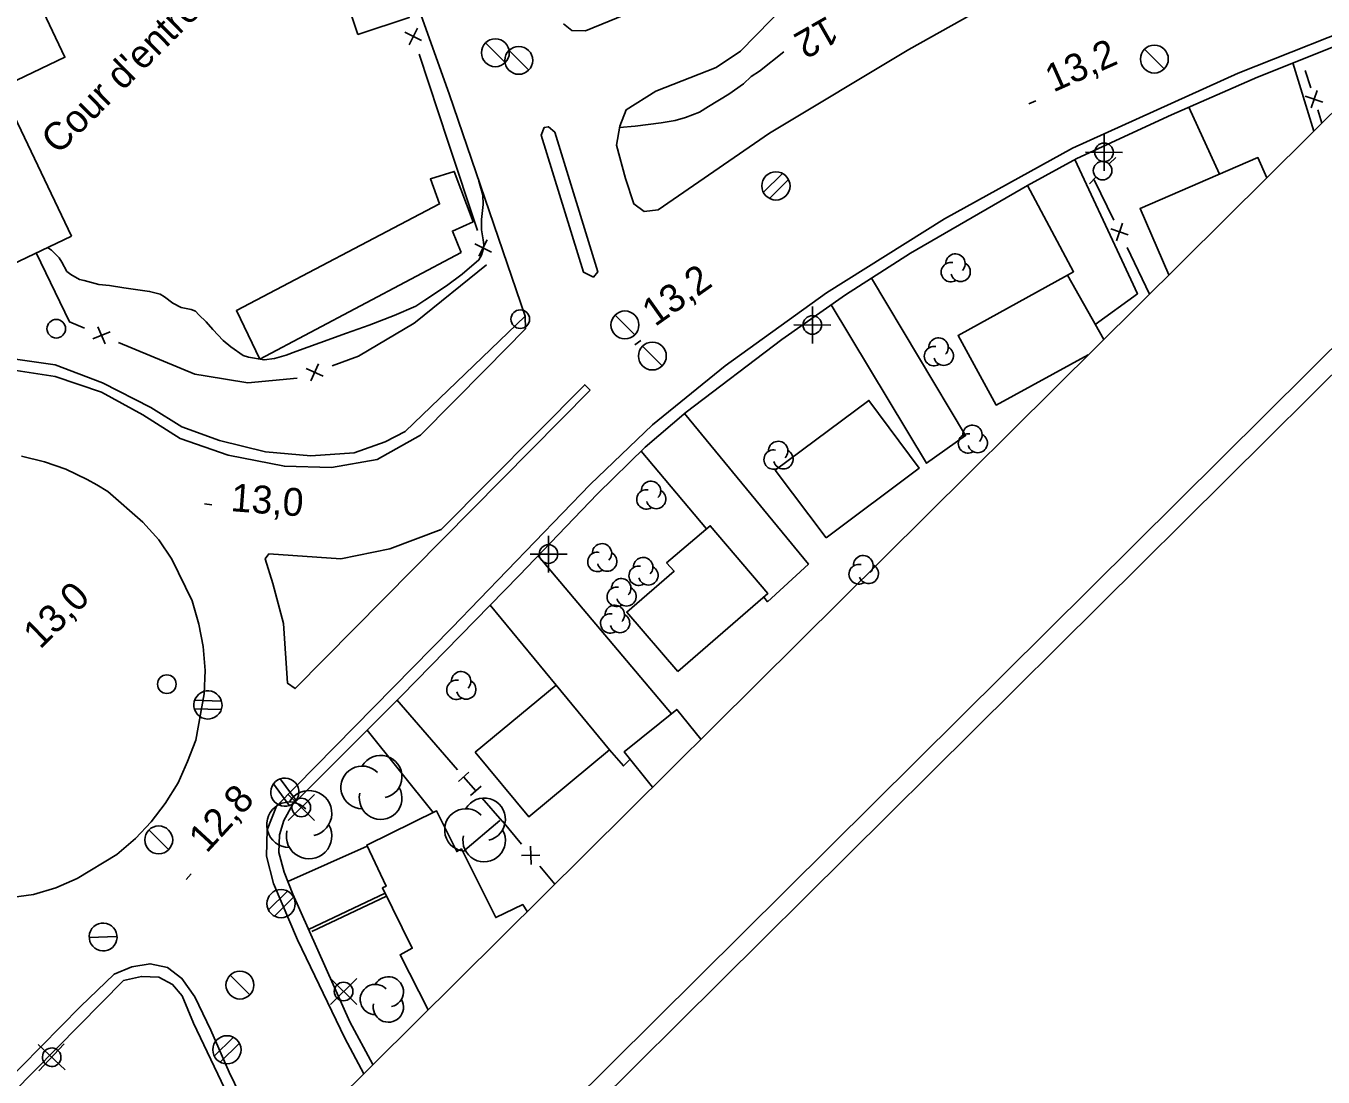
# Model space of a CAD drawing. Extents: x 381879 to 384696, y 5564785 to 5567594.
# Drawn here: x 384010.5 to 384150.2, y 5566069.2 to 5566182.4 of the extents above; entities that cross this region are included whole.
import ezdxf

# ---------------------------------------------------------------- set-up
doc = ezdxf.new("R2010")
doc.units = 0
for name, color, linetype in [('Niveau 19', 7, 'Continuous'), ('Niveau 2', 7, 'Continuous'), ('Niveau 21', 7, 'Continuous'), ('Niveau 22', 7, 'Continuous'), ('Niveau 3', 7, 'Continuous'), ('Niveau 31', 7, 'Continuous'), ('Niveau 36', 7, 'Continuous'), ('Niveau 37', 7, 'Continuous'), ('Niveau 44', 7, 'Continuous'), ('Niveau 52', 7, 'Continuous'), ('Niveau 57', 7, 'Continuous'), ('Niveau 60', 7, 'Continuous')]:
    doc.layers.add(name, color=color, linetype=linetype)

msp = doc.modelspace()

# ---------------------------------------------------------------- linework, layer by layer
at = {"layer": 'Niveau 19'}
for points in [[(384146.97, 5566178.44), (384149.22, 5566171.11)], [(384139.04, 5566166.46), (384135.75, 5566173.69)], [(384123.46, 5566168.04), (384128.53, 5566157.21), (384130.22, 5566153.59), (384125.66, 5566150.29)], [(384122.7, 5566155.6), (384123.33, 5566155.95), (384118.38, 5566165.26)], [(384101.57, 5566155.27), (384111.7, 5566138.32), (384107.51, 5566135.34), (384097.21, 5566152.38)], [(384081.43, 5566140.69), (384094.78, 5566124.45), (384090.38, 5566120.41), (384089.96, 5566120.92)], [(384083.8, 5566128.26), (384076.77, 5566136.65)], [(384065.65, 5566125.35), (384080.03, 5566108.36)], [(384067.6, 5566111.42), (384060.49, 5566120.04)], [(384047.25, 5566106.59), (384054.36, 5566097.73)], [(384075.57, 5566103.45), (384074.85, 5566102.73), (384073.36, 5566104.48)], [(384057.57, 5566093.47), (384061.54, 5566096.84)], [(384038.71, 5566090.27), (384047.24, 5566094.11)], [(384049.18, 5566089.04), (384040.94, 5566085.13)]]:
    msp.add_lwpolyline(points, dxfattribs=at)
at = {"layer": 'Niveau 2'}
for points in [[(384086.19, 5566175.1), (384087.78, 5566176.2), (384088.62, 5566176.97), (384089.5, 5566177.56), (384092.14, 5566179.65)], [(384074.43, 5566171.48), (384076.11, 5566171.65), (384078.9, 5566171.98), (384080.44, 5566172.23), (384081.54, 5566172.57), (384083.05, 5566173.15), (384084.02, 5566173.76), (384086.19, 5566175.1)], [(384012.83, 5566158.57), (384013.25, 5566158.29), (384014.09, 5566157.47), (384014.36, 5566156.99), (384014.9, 5566156), (384015.33, 5566155.65), (384016.26, 5566155.12), (384016.78, 5566155), (384018.34, 5566154.58), (384019.48, 5566154.49), (384021.04, 5566154.23), (384023.81, 5566153.83), (384024.96, 5566153.55), (384025.41, 5566153.26), (384026.31, 5566152.57), (384027.22, 5566152.09), (384028.3, 5566151.88), (384028.77, 5566151.7), (384029.1, 5566151.31), (384029.89, 5566150.58), (384030.64, 5566149.73), (384031.75, 5566148.57), (384032.57, 5566147.86), (384033.91, 5566146.94), (384034.47, 5566146.77), (384036.15, 5566146.47), (384037.26, 5566146.61), (384038.52, 5566146.97), (384039.58, 5566147.35), (384042.15, 5566148.29), (384045.04, 5566149.34), (384047.46, 5566150.22), (384050.14, 5566151.26), (384052.49, 5566152.25), (384053.47, 5566152.88), (384055.8, 5566154.45), (384057.49, 5566155.7), (384059.28, 5566157.23), (384059.58, 5566157.76), (384059.76, 5566158.34), (384059.82, 5566158.84), (384059.75, 5566159.39), (384059.57, 5566160.46), (384059.56, 5566161.59), (384059.75, 5566163.21), (384059.72, 5566164.22), (384059.55, 5566164.7), (384059.27, 5566165.72), (384059.27, 5566165.79)]]:
    msp.add_lwpolyline(points, dxfattribs=at)
at = {"layer": 'Niveau 21'}
for points in [[(384078.58, 5566162.62), (384090.57, 5566170.88), (384105.58, 5566179.88), (384113.48, 5566184.32), (384124.11, 5566184.52), (384140.26, 5566191.64), (384155.89, 5566197.65), (384171.58, 5566202.32), (384183.38, 5566205)], [(384164.18, 5566185.95), (384156.48, 5566183.44), (384141.07, 5566177.35), (384123.21, 5566169.28), (384109.43, 5566161.66), (384096.74, 5566153.67), (384085.8, 5566145.82), (384077.98, 5566139.48), (384071.27, 5566133.04), (384056.36, 5566117.61), (384037.47, 5566098.39), (384036.48, 5566095.84), (384036.39, 5566093), (384037.17, 5566090.07), (384039.74, 5566084.01), (384044.85, 5566073.4), (384046.88, 5566069.58)], [(384008.96, 5566145.41), (384013.65, 5566144.69), (384018.62, 5566142.97), (384023.09, 5566140.53), (384027.12, 5566137.99), (384032.28, 5566136.21), (384038.33, 5566135.01), (384043.41, 5566134.88), (384048.32, 5566135.75), (384053, 5566138.34), (384060.02, 5566145.48), (384064.29, 5566149.82)], [(384071.28, 5566143.19), (384039.49, 5566111.07), (384038.67, 5566111.63), (384038.24, 5566118.06), (384037.08, 5566122.39), (384036.26, 5566125.05), (384036.67, 5566125.57), (384044.4, 5566125.05), (384049.69, 5566126.1), (384055.22, 5566128.19), (384070.68, 5566143.79), (384071.28, 5566143.19)], [(384010, 5566136.1), (384012.5, 5566135.5), (384014.8, 5566134.7), (384017.1, 5566133.6), (384018.14, 5566132.99), (384019.3, 5566132.3)], [(384019.3, 5566132.3), (384023.1, 5566129), (384024.8, 5566127.1), (384026.2, 5566125), (384028.4, 5566120.5), (384029.1, 5566118), (384029.6, 5566115.6), (384029.8, 5566113), (384029.7, 5566110.5), (384028.8, 5566105.5), (384027.9, 5566103.2), (384026.9, 5566100.9), (384025.5, 5566098.7), (384024, 5566096.7), (384022.3, 5566094.9), (384020.3, 5566093.2), (384016, 5566090.6), (384013.7, 5566089.6), (384011.3, 5566088.9), (384006.3, 5566088.2)], [(384037.21, 5566060), (384035.77, 5566062.77), (384032.37, 5566069.75), (384030.4, 5566074.29), (384028.68, 5566077.86), (384027.3, 5566079.85), (384025.76, 5566081.01), (384023.87, 5566081.42), (384021.91, 5566081.09), (384019.98, 5566080.3), (384016.38, 5566076.82), (383997.28, 5566057.45), (383977.9, 5566037.71), (383959.91, 5566019.33), (383939.39, 5565998.5), (383924.56, 5565983.35), (383923.59, 5565980.98), (383923.37, 5565979.25), (383923.81, 5565977.3), (383924.84, 5565974.84), (383929.11, 5565965.31), (383933.4, 5565957.01)]]:
    msp.add_lwpolyline(points, dxfattribs=at)
at = {"layer": 'Niveau 22'}
for points in [[(384162.44, 5566184.23), (384160.54, 5566183.63), (384153.66, 5566181.13), (384143.14, 5566176.9), (384133.87, 5566172.87), (384123.69, 5566168.15), (384118.36, 5566165.25), (384105.77, 5566157.97), (384098.77, 5566153.47), (384091.9, 5566148.66), (384081.62, 5566140.85), (384077.2, 5566137.07), (384072.07, 5566132.04), (384063.62, 5566123.23), (384050.93, 5566110.28), (384039.21, 5566098.54), (384038.28, 5566096.84), (384037.79, 5566095.32), (384037.75, 5566093.42), (384038.31, 5566091.3), (384039.25, 5566088.91), (384045.38, 5566075.19), (384047.87, 5566070.57)], [(384008.35, 5566146.67), (384013.64, 5566145.92), (384018.73, 5566144.01), (384023.94, 5566141.35), (384027.3, 5566139.26), (384031.36, 5566137.8), (384036.3, 5566136.57), (384041.17, 5566136.14), (384045.86, 5566136.47), (384049.2, 5566137.65), (384051.33, 5566138.76), (384064.26, 5566151.16)], [(383979.73, 5566037.69), (383988.86, 5566047.05), (384001.87, 5566060.25), (384021, 5566079.62), (384022.93, 5566080.07), (384024.8, 5566080), (384026.29, 5566079.2), (384027.33, 5566077.96), (384028.56, 5566075.03), (384032.63, 5566066.45), (384036.28, 5566059.07)]]:
    msp.add_lwpolyline(points, dxfattribs=at)
at = {"layer": 'Niveau 3'}
for p, q in [((384118.52, 5566174.05), (384119.26, 5566174.37)), ((384076.09, 5566148.09), (384076.73, 5566148.56)), ((384029.71, 5566130.95), (384030.51, 5566130.87)), ((384027.75, 5566090.5), (384028.28, 5566091.1))]:
    msp.add_line(p, q, dxfattribs=at)
at = {"layer": 'Niveau 31'}
for points in [[(384046.26, 5566181.52), (384035.63, 5566213.59), (384034.62, 5566213.26), (384033.77, 5566215.82), (384039.22, 5566217.62), (384040.03, 5566215.15), (384041.13, 5566215.52), (384051.79, 5566183.35)], [(384015.41, 5566159.8), (383958.33, 5566132.55), (383938.79, 5566173.49), (383950.54, 5566179.1), (383949.03, 5566182.27), (383962.75, 5566188.81), (383964.15, 5566185.87), (383966.96, 5566187.21), (383965.54, 5566190.19), (383994.28, 5566203.91), (383995.68, 5566200.99), (384007.53, 5566206.65), (384010.8, 5566199.33), (384006.05, 5566197.18), (384014.69, 5566179.05), (384007.79, 5566175.76)], [(384057.37, 5566158.03), (384035.7, 5566146.55), (384033.17, 5566151.78), (384055.04, 5566163.26), (384054.06, 5566165.96), (384056.62, 5566166.77), (384058.65, 5566161.35), (384056.44, 5566160.34)], [(384096.7, 5566127.3), (384091.2, 5566134.6), (384101.3, 5566142.1), (384106.7, 5566134.8)], [(384080.7, 5566112.9), (384075.2, 5566119.3), (384080.3, 5566123.7), (384079.5, 5566124.6), (384084.2, 5566128.6), (384090.4, 5566121.3)], [(384058.89, 5566104.2), (384067.6, 5566111.42), (384073.36, 5566104.48), (384064.65, 5566097.26)]]:
    msp.add_lwpolyline(points, close=True, dxfattribs=at)
for points in [[(384133.61, 5566155.62), (384130.5, 5566162.76), (384143.19, 5566168.26), (384144.14, 5566166.07)], [(384124.92, 5566147), (384115, 5566141.6), (384110.9, 5566149.1), (384122.7, 5566155.6), (384126.58, 5566148.65)], [(384077.99, 5566100.45), (384074.93, 5566104.24), (384080.6, 5566108.82), (384083.19, 5566105.61)], [(384053.82, 5566076.47), (384050.8, 5566082.4), (384052.1, 5566083.1), (384048.9, 5566089.6), (384049.3, 5566089.8), (384047.2, 5566094.2), (384054.7, 5566097.9), (384056.9, 5566093.5), (384057.4, 5566093.8), (384061.1, 5566086.4), (384064, 5566087.8), (384064.47, 5566087.04)]]:
    msp.add_lwpolyline(points, dxfattribs=at)
at = {"layer": 'Niveau 36'}
for p, q in [((384062.13, 5566178.48), (384060.01, 5566180.6)), ((384064.65, 5566177.66), (384062.53, 5566179.78)), ((384133.11, 5566177.8), (384130.99, 5566179.92)), ((384126.62, 5566166.82), (384126.63, 5566170.8)), ((384128.62, 5566168.8), (384124.63, 5566168.82)), ((384127.88, 5566168.27), (384127.17, 5566167.57)), ((384091.97, 5566166.54), (384089.91, 5566164.5)), ((384090.57, 5566163.86), (384092.63, 5566165.9)), ((384125.06, 5566165.44), (384125.75, 5566166.16)), ((384076.08, 5566149.17), (384073.96, 5566151.29)), ((384095.2, 5566148.23), (384095.21, 5566152.21)), ((384097.2, 5566150.21), (384093.21, 5566150.23)), ((384079.04, 5566145.82), (384076.92, 5566147.94)), ((384066.78, 5566123.55), (384066.79, 5566127.53)), ((384068.78, 5566125.53), (384064.79, 5566125.55)), ((384031.54, 5566109.72), (384028.64, 5566109.8)), ((384028.64, 5566108.88), (384031.54, 5566108.8)), ((384037.16, 5566100.79), (384038.87, 5566098.45)), ((384039.6, 5566099.01), (384037.89, 5566101.35)), ((384041.57, 5566099.67), (384038.75, 5566096.85)), ((384041.57, 5566096.85), (384038.75, 5566099.67)), ((384025.87, 5566093.71), (384023.75, 5566095.83)), ((384038.66, 5566089.24), (384036.6, 5566087.2)), ((384037.26, 5566086.56), (384039.32, 5566088.6)), ((384017.3, 5566084.26), (384020.3, 5566084.36)), ((384034.61, 5566078.07), (384032.49, 5566080.19)), ((384046.13, 5566079.85), (384043.31, 5566077.03)), ((384046.13, 5566077.03), (384043.31, 5566079.85)), ((384011.8, 5566072.72), (384014.72, 5566070)), ((384011.9, 5566069.9), (384014.62, 5566072.82)), ((384032.83, 5566073.5), (384030.77, 5566071.46)), ((384031.43, 5566070.82), (384033.49, 5566072.86))]:
    msp.add_line(p, q, dxfattribs=at)
for centre, radius in [((384061.06, 5566179.54), 1.5), ((384132.04, 5566178.86), 1.5), ((384063.58, 5566178.72), 1.5), ((384126.62, 5566168.82), 1), ((384126.46, 5566166.85), 1), ((384091.28, 5566165.2), 1.52), ((384063.74, 5566150.85), 1), ((384075.01, 5566150.23), 1.5), ((384095.2, 5566150.23), 1), ((384013.76, 5566149.82), 1), ((384077.97, 5566146.88), 1.5), ((384066.78, 5566125.55), 1), ((384025.67, 5566111.54), 1), ((384040.15, 5566098.26), 1), ((384024.8, 5566094.77), 1.5), ((384037.97, 5566087.9), 1.52), ((384033.54, 5566079.13), 1.5), ((384044.71, 5566078.44), 1), ((384032.14, 5566072.16), 1.52)]:
    msp.add_circle(centre, radius, dxfattribs=at)
for centre, major_axis, ratio in [((384030.1, 5566109.3), (-1.21, 0.92), 0.999873), ((384038.38, 5566099.91), (-1.22, 0.91), 0.999874), ((384018.81, 5566084.31), (1.2, -0.9), 0.999875), ((384013.27, 5566071.36), (0.799, -0.601), 0.999875)]:
    msp.add_ellipse(centre, major_axis=major_axis, ratio=ratio, dxfattribs=at)
at = {"layer": 'Niveau 37'}
for p, q in [((384053.11, 5566180.85), (384051.32, 5566181.75)), ((384052.66, 5566182.2), (384051.76, 5566180.41)), ((384150.18, 5566174.22), (384148.29, 5566174.88)), ((384149.57, 5566175.49), (384148.91, 5566173.6)), ((384128.62, 5566161.19), (384127.96, 5566159.3)), ((384060.19, 5566159.41), (384059.29, 5566157.62)), ((384129.23, 5566159.92), (384127.34, 5566160.58)), ((384060.64, 5566158.06), (384058.85, 5566158.96)), ((384019.02, 5566148.19), (384018.25, 5566150.04)), ((384017.71, 5566148.73), (384019.56, 5566149.49)), ((384042.5, 5566144.71), (384040.68, 5566145.55)), ((384041.17, 5566144.22), (384042.01, 5566146.04)), ((384058.21, 5566102.05), (384057.07, 5566101.07)), ((384059.51, 5566100.54), (384058.38, 5566099.55)), ((384064.83, 5566094.1), (384064.9, 5566092.1)), ((384065.86, 5566093.14), (384063.86, 5566093.07))]:
    msp.add_line(p, q, dxfattribs=at)
for points in [[(384055.98, 5566169.91), (384052.84, 5566179.4)], [(384148.29, 5566177.62), (384148.88, 5566175.77)], [(384149.64, 5566173.39), (384150.09, 5566171.97)], [(384059.12, 5566160.41), (384055.98, 5566169.91)], [(384127.68, 5566161.51), (384125.57, 5566165.85)], [(384011.61, 5566157.99), (384015.17, 5566150.55), (384016.79, 5566149.88)], [(384131.53, 5566153.56), (384129.1, 5566158.57)], [(384052.3, 5566150.43), (384052.45, 5566150.52), (384060.09, 5566156.7)], [(384043.47, 5566145.81), (384046.33, 5566146.86), (384052.3, 5566150.43)], [(384020.48, 5566148.35), (384028.69, 5566144.94), (384029.79, 5566144.76)], [(384029.79, 5566144.76), (384034.4, 5566144), (384039.71, 5566144.48)], [(384050.44, 5566109.87), (384056.99, 5566102.31)], [(384057.64, 5566101.56), (384058.95, 5566100.04)], [(384059.61, 5566099.29), (384061.79, 5566096.77)], [(384063.88, 5566094.31), (384061.82, 5566096.8), (384061.81, 5566096.81)], [(384067.45, 5566089.99), (384065.84, 5566091.93)], [(384041.3, 5566084.9), (384049.33, 5566088.72)]]:
    msp.add_lwpolyline(points, dxfattribs=at)
at = {"layer": 'Niveau 44'}
for centre, radius, start, end in [((384048.7, 5566101.57), 2.3, 282.2692, 149.7262), ((384046.72, 5566100.42), 2.3, 44.1153, 269.8039), ((384040.99, 5566097.63), 2.45, 282.2692, 149.7262), ((384048.7, 5566099.27), 2.3, 166.9368, 29.6212), ((384059.85, 5566096.98), 2.29, 282.2692, 149.7262), ((384038.88, 5566096.4), 2.45, 44.1153, 269.8039), ((384057.88, 5566095.84), 2.29, 44.1153, 269.8039), ((384040.99, 5566095.18), 2.45, 166.9368, 29.6212), ((384059.85, 5566094.69), 2.29, 166.9368, 29.6212), ((384049.53, 5566078.4), 1.63, 282.2692, 149.7262), ((384048.13, 5566077.58), 1.63, 44.1153, 269.8039), ((384049.53, 5566076.76), 1.63, 166.9368, 29.6212)]:
    msp.add_arc(centre, radius, start, end, dxfattribs=at)
for centre, major_axis, ratio, start_param, end_param in [((384110.61, 5566156.83), (-0.836, 0.629), 0.999875, 3.020126, 6.959135), ((384110.12, 5566155.91), (-0.836, 0.629), 0.999875, 5.163765, 9.050341), ((384111.17, 5566155.95), (-0.836, 0.629), 0.999875, 0.893509, 4.863384), ((384108.79, 5566147.79), (-0.836, 0.629), 0.999875, 3.020126, 6.959135), ((384108.3, 5566146.87), (-0.836, 0.629), 0.999875, 5.163765, 9.050341), ((384109.35, 5566146.91), (-0.836, 0.629), 0.999875, 0.893509, 4.863384), ((384111.96, 5566137.47), (-0.836, 0.629), 0.999875, 5.163765, 9.050341), ((384112.45, 5566138.39), (-0.836, 0.629), 0.999875, 3.020126, 6.959135), ((384113.01, 5566137.51), (-0.836, 0.629), 0.999875, 0.893509, 4.863384), ((384091.52, 5566136.65), (-0.836, 0.629), 0.999875, 3.020126, 6.959135), ((384091.03, 5566135.73), (-0.836, 0.629), 0.999875, 5.163765, 9.050341), ((384092.08, 5566135.77), (-0.836, 0.629), 0.999875, 0.893509, 4.863384), ((384077.82, 5566132.36), (-0.836, 0.629), 0.999875, 3.020126, 6.959135), ((384077.33, 5566131.44), (-0.836, 0.629), 0.999875, 5.163765, 9.050341), ((384078.38, 5566131.48), (-0.836, 0.629), 0.999875, 0.893509, 4.863384), ((384072.05, 5566124.71), (-0.836, 0.629), 0.999875, 5.163765, 9.050341), ((384072.54, 5566125.63), (-0.836, 0.629), 0.999875, 3.020126, 6.959135), ((384073.1, 5566124.75), (-0.836, 0.629), 0.999875, 0.893509, 4.863384), ((384076.98, 5566124.14), (-0.836, 0.629), 0.999875, 3.020126, 6.959135), ((384100.21, 5566123.38), (-0.584, 0.891), 0.996933, 5.482347, 9.421356), ((384100.68, 5566124.33), (-0.584, 0.891), 0.996933, 3.35573, 7.325605), ((384101.26, 5566123.44), (-0.584, 0.891), 0.996933, 1.342801, 5.229377), ((384074.62, 5566121.87), (-0.836, 0.629), 0.999875, 3.020126, 6.959135), ((384076.49, 5566123.22), (-0.836, 0.629), 0.999875, 5.163765, 9.050341), ((384077.54, 5566123.26), (-0.836, 0.629), 0.999875, 0.893509, 4.863384), ((384074.13, 5566120.95), (-0.836, 0.629), 0.999875, 5.163765, 9.050341), ((384075.18, 5566120.99), (-0.836, 0.629), 0.999875, 0.893509, 4.863384), ((384073.43, 5566118.08), (-0.836, 0.629), 0.999875, 5.163765, 9.050341), ((384073.92, 5566119), (-0.836, 0.629), 0.999875, 3.020126, 6.959135), ((384074.48, 5566118.12), (-0.836, 0.629), 0.999875, 0.893509, 4.863384), ((384056.87, 5566110.93), (-0.836, 0.629), 0.999875, 5.163765, 9.050341), ((384057.36, 5566111.85), (-0.836, 0.629), 0.999875, 3.020126, 6.959135), ((384057.92, 5566110.97), (-0.836, 0.629), 0.999875, 0.893509, 4.863384)]:
    msp.add_ellipse(centre, major_axis=major_axis, ratio=ratio, start_param=start_param, end_param=end_param, dxfattribs=at)
at = {"layer": 'Niveau 52'}
for points in [[(384078.58, 5566162.62), (384077.1, 5566162.45), (384075.97, 5566163.26), (384075.09, 5566165.99), (384074.12, 5566169.6), (384074.45, 5566171.63), (384075.15, 5566173.4), (384078.34, 5566175.39), (384084.85, 5566177.94), (384087.45, 5566179.7), (384099.08, 5566191.62), (384114.02, 5566207.23), (384131.85, 5566225.7), (384132.92, 5566228.4), (384133.06, 5566230.88), (384119.64, 5566265.01), (384113.12, 5566273.05), (384101.68, 5566304.51), (384087.96, 5566342.21), (384078.31, 5566368.08), (384073.32, 5566382.15)], [(384087.15, 5566246.15), (384086.92, 5566247.07), (384087.12, 5566248.41), (384108.21, 5566256.62), (384115.95, 5566236.19), (384119.1, 5566226.53), (384109.85, 5566216.01), (384091.41, 5566197.71), (384081.87, 5566187.71), (384075.85, 5566183.97), (384070.77, 5566181.91), (384069.31, 5566181.95), (384068.39, 5566182.66)], [(384064.29, 5566149.82), (384064.26, 5566151.16), (384056.09, 5566175.12), (384040.56, 5566218.57), (384038.9, 5566218.34)], [(384067.45, 5566170.99), (384072.09, 5566155.95), (384071.61, 5566155.39), (384070.56, 5566155.9), (384065.99, 5566170.67), (384066.31, 5566171.49), (384066.77, 5566171.57), (384067.45, 5566170.99)]]:
    msp.add_lwpolyline(points, dxfattribs=at)
at = {"layer": 'Niveau 60'}
msp.add_lwpolyline([(382780.54, 5564785.16), (381879.11, 5565693.82), (383794.51, 5567593.97), (384695.95, 5566685.3), (382780.55, 5564785.15)], dxfattribs=at)
for points in [[(381881.93, 5565693.86), (383794.53, 5567591.15), (384693.12, 5566685.31), (382780.52, 5564788.02)], [(383653.8, 5566971.92), (383426.67, 5567200.87), (383197.47, 5566973.49), (381907.4, 5565693.71), (382780.65, 5564813.45), (384299.92, 5566320.61)]]:
    msp.add_lwpolyline(points, close=True, dxfattribs=at)

# ---------------------------------------------------------------- texts
at = {"layer": 'Niveau 2'}
msp.add_text('12', height=3, rotation=209.7153, dxfattribs=at).set_placement((384096.85, 5566183.59))
at = {"layer": 'Niveau 3'}
for s, rotation, p in [('13,2 ', 23.9555, (384121.15, 5566175.24)), ('13,2 ', 35.3495, (384078.25, 5566149.98)), ('13,0 ', 355.6673, (384032.49, 5566130.18)), ('13,0', 44.7717, (384012.02, 5566115.21)), ('12,8 ', 47.4103, (384029.96, 5566093.25))]:
    msp.add_text(s, height=3, rotation=rotation, dxfattribs=at).set_placement(p)
at = {"layer": 'Niveau 57'}
msp.add_text("Cour d'entreposage", height=3, rotation=44.7717, dxfattribs=at).set_placement((384013.96, 5566168.48))

doc.saveas('drawing.dxf')
